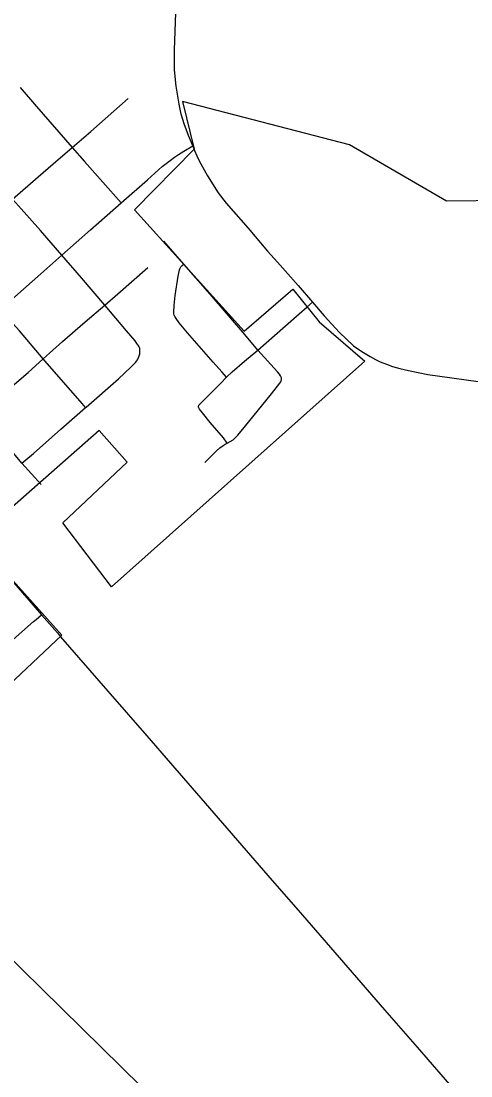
# Model space of a CAD drawing. Extents: x 1597222 to 1925846, y 496284 to 911751.
# Drawn here: x 1706754 to 1708991, y 555136 to 560378 of the extents above; entities that cross this region are included whole.
import ezdxf

# ---------------------------------------------------------------- set-up
doc = ezdxf.new("R2010")
doc.units = 0
for name, color, linetype in [('GM_X_City_Street', 7, 'Continuous'), ('GM_X_Corporation', 7, 'Continuous'), ('GM_X_County_Road', 7, 'Continuous')]:
    doc.layers.add(name, color=color, linetype=linetype)

msp = doc.modelspace()

# ---------------------------------------------------------------- linework, layer by layer
at = {"layer": 'GM_X_City_Street'}
for points in [[(1707536.5, 559984.5), (1707524.6, 560054.1), (1707517.7, 560136.4), (1707516.3, 560183.7), (1707516.5, 560235.4), (1707525.4, 560465.6), (1707532.2, 560669.8), (1707529.5, 560732.5), (1707523.9, 560816)], [(1706749.6, 560048.4), (1706830.7, 559953.7), (1707008.7, 559750.2)], [(1707008.7, 559750.2), (1707101, 559829.8), (1707286.1, 559993)], [(1707607.7, 559757.7), (1707586.7, 559809), (1707565.7, 559867.4), (1707550.9, 559915), (1707540.2, 559965.5), (1707536.5, 559984.5)], [(1706711.8, 559492.5), (1706839.4, 559604.1), (1706914.1, 559668.7), (1707008.7, 559750.2)], [(1707008.7, 559750.2), (1707069.5, 559680.8), (1707251.9, 559475.4)], [(1707251.9, 559475.4), (1707382.2, 559589.7), (1707456.1, 559655.1), (1707494.7, 559686.2), (1707516.8, 559701.6), (1707536.4, 559714.6), (1707564, 559731.3), (1707607.7, 559757.7)], [(1706956.6, 559214.8), (1706850.4, 559337.5), (1706741.5, 559460.2), (1706711.8, 559492.5)], [(1706956.6, 559214.8), (1707098.5, 559340.3), (1707251.9, 559475.4)], [(1707563.6, 559170.2), (1707464.5, 559283.7)], [(1706650.4, 558943.9), (1706680.4, 558970), (1706852.4, 559122.7), (1706956.6, 559214.8)], [(1707169.8, 558966.6), (1707054.4, 559101.7), (1706956.6, 559214.8)], [(1707169.8, 558966.6), (1707235.1, 559022.7), (1707383.8, 559153)], [(1707516, 558917), (1707514.1, 558923.8), (1707513.2, 558933), (1707514.8, 558965.4), (1707520.8, 559013.8), (1707536, 559110.5), (1707542.5, 559142.2), (1707545.7, 559150.6), (1707547.1, 559154.1), (1707548.8, 559156.9), (1707551.6, 559160.4), (1707555.1, 559163.4), (1707563.6, 559170.2)], [(1707931.4, 558742.5), (1707867, 558819.8), (1707693.8, 559021.2), (1707563.6, 559170.2)], [(1707931.4, 558742.5), (1708014.4, 558816.2), (1708137.5, 558923.8), (1708174.6, 558955.8), (1708203.5, 558980.7)], [(1706864.2, 558700.1), (1706745.3, 558838), (1706679.9, 558911.5), (1706650.4, 558943.9)], [(1706864.2, 558700.1), (1706960.4, 558786.1), (1707072.6, 558883.1), (1707169.8, 558966.6)], [(1707345.1, 558741.7), (1707344, 558750.5), (1707342.5, 558755.6), (1707339.1, 558763), (1707330.3, 558776.6), (1707320.5, 558789.6), (1707277.6, 558839.2), (1707171.7, 558964.5), (1707169.8, 558966.6)], [(1707775.6, 558607.9), (1707752.6, 558634.8), (1707709.1, 558682.7), (1707581.9, 558829.3), (1707540.7, 558879.2), (1707524.8, 558900.3), (1707522, 558905.2), (1707519, 558910), (1707516, 558917)], [(1707075.1, 558457), (1707077.3, 558458.6), (1707239, 558601), (1707299.8, 558657.5), (1707322.6, 558681.4), (1707332.3, 558694.7), (1707339.8, 558709.3), (1707344.4, 558725.2), (1707345.3, 558734.8), (1707345.1, 558741.7)], [(1707775.6, 558607.9), (1707804.5, 558634.3), (1707865.4, 558688.8), (1707931.4, 558742.5)], [(1707779.1, 558280.3), (1707794.6, 558288.3), (1707808.2, 558297.5), (1707820.7, 558308.1), (1707832, 558320.1), (1707863.9, 558358.1), (1707998.6, 558526.4), (1708040.5, 558578), (1708045.3, 558585.6), (1708046.8, 558588.9), (1708048, 558592.6), (1708048.6, 558595.6), (1708049.4, 558600.9), (1708048.8, 558605.2), (1708047.9, 558608.6), (1708044.8, 558615.5), (1708039.9, 558622.9), (1708028.8, 558635.4), (1707931.4, 558742.5)], [(1706549.1, 558424.7), (1706576.7, 558448.9), (1706651.1, 558514), (1706788.6, 558632.1), (1706864.2, 558700.1)], [(1707075.1, 558457), (1707057, 558477.9), (1706874, 558688.7), (1706864.2, 558700.1)], [(1707636.5, 558461.6), (1707636.9, 558464.8), (1707637.8, 558467.9), (1707638.7, 558469.5), (1707642.9, 558474.2), (1707650.7, 558482.3), (1707746.2, 558577), (1707775.6, 558607.9)], [(1706758.3, 558181.6), (1706777.8, 558197.2), (1706816.4, 558228.5), (1706952.1, 558350.1), (1707075.1, 558457)], [(1707779.1, 558280.3), (1707761.3, 558307.6), (1707694.1, 558384), (1707655.9, 558431.6), (1707641.6, 558449.3), (1707637.7, 558456.2), (1707636.8, 558458.9), (1707636.5, 558461.6)], [(1706758.3, 558181.6), (1706733.9, 558209), (1706573.8, 558396), (1706549.1, 558424.7)], [(1707667.7, 558183.8), (1707726.3, 558242.3), (1707742.9, 558257.2), (1707758.3, 558268.9), (1707768.3, 558274.7), (1707779.1, 558280.3)], [(1706854.1, 558074.4), (1706758.3, 558181.6)], [(1706517.9, 557132.8), (1706625, 557226.6), (1706816, 557393.4), (1706828.5, 557404), (1706856.2, 557427.5)]]:
    msp.add_lwpolyline(points, dxfattribs=at)
at = {"layer": 'GM_X_Corporation'}
for points in [[(1709906.8, 559494.8), (1708869.1, 559484), (1708387.7, 559763.9), (1707556, 559979.2), (1707615.3, 559742.2), (1707317.7, 559441), (1707862.7, 558836.4), (1708105.6, 559045.7), (1708235.6, 558883.2), (1708463, 558688.2), (1707203.3, 557567.1), (1706961.2, 557883.7), (1707281.3, 558186.3), (1707141.6, 558343.4), (1706526.9, 557803.3), (1706956.9, 557325.8), (1706049.1, 556472.8)], [(1705466, 556933.7), (1707451.7, 554983.7)]]:
    msp.add_lwpolyline(points, dxfattribs=at)
at = {"layer": 'GM_X_County_Road'}
for points in [[(1707607.7, 559757.7), (1707617.1, 559735.2), (1707628.2, 559709), (1707640.2, 559683.2), (1707680.3, 559609.5), (1707733.6, 559525.5), (1707773.9, 559472.7), (1707882.9, 559348.3), (1707979.7, 559235.6), (1708029.4, 559179.5)], [(1708029.4, 559179.5), (1708131.2, 559064.6)], [(1708131.2, 559064.6), (1708203.5, 558980.7)], [(1708203.5, 558980.7), (1708260.9, 558914), (1708336.9, 558830), (1708370.8, 558798.3), (1708407, 558764.9), (1708448.1, 558735.4), (1708489.6, 558710.8)], [(1708489.6, 558710.8), (1708516.4, 558696.9), (1708539.4, 558685.4), (1708571.6, 558672.5), (1708600.9, 558662.2), (1708636.9, 558651.9), (1708680.6, 558640.9), (1708777.6, 558622.4), (1709086.2, 558579)], [(1706593.6, 557727.9), (1706630.4, 557685.4), (1706761.2, 557536.8), (1706856.2, 557427.5)], [(1706856.2, 557427.5), (1706934.3, 557337.6), (1706950.7, 557317.9)], [(1706950.7, 557317.9), (1707186, 557048.3), (1707379.3, 556825.4), (1707497.3, 556689.2), (1707711.9, 556441.3), (1707895.2, 556231.4), (1708002.1, 556107.3), (1708132.2, 555959.7), (1708378.8, 555674.5), (1708561.3, 555464.1), (1708723.1, 555278.8), (1708819.6, 555167.3), (1708980.6, 554981.5), (1709216.4, 554708.6), (1709443.1, 554449.6), (1709625, 554238.6), (1709713.4, 554136.7)]]:
    msp.add_lwpolyline(points, dxfattribs=at)

doc.saveas('drawing.dxf')
